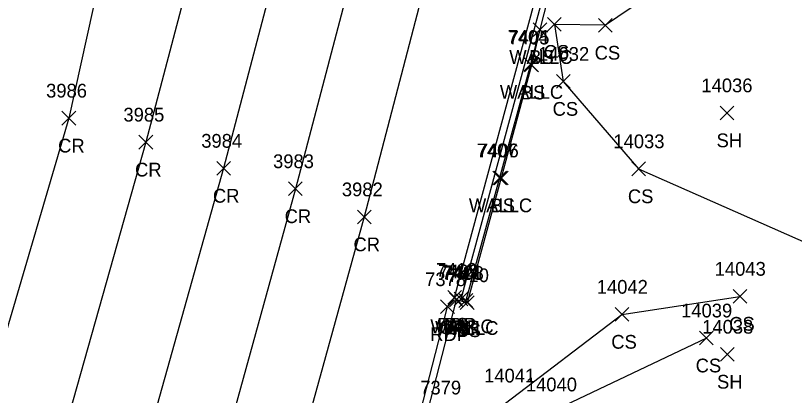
# Model space of a CAD drawing. Extents: x 1462089 to 1464015, y 730534 to 736144.
# Drawn here: x 1462815.5 to 1462928.9, y 732192.6 to 732247.8 of the extents above; entities that cross this region are included whole.
import ezdxf

# ---------------------------------------------------------------- set-up
doc = ezdxf.new("R2010")
doc.units = 0
for name, color, linetype in [('L_A', 7, 'Continuous'), ('L_I', 7, 'Continuous'), ('L_TIC', 7, 'Continuous'), ('LELB', 7, 'Continuous'), ('LW', 7, 'Continuous'), ('P_A', 7, 'Continuous'), ('P_I', 7, 'Continuous'), ('P_TIC', 7, 'Continuous'), ('PET', 7, 'Continuous'), ('PRC', 7, 'Continuous'), ('R_A', 7, 'Continuous'), ('R_I', 7, 'Continuous'), ('R_TIC', 7, 'Continuous'), ('RGR', 7, 'Continuous')]:
    doc.layers.add(name, color=color, linetype=linetype)

msp = doc.modelspace()

# ---------------------------------------------------------------- linework, layer by layer
at = {"layer": 'L_TIC'}
for points in [[(1462890.82, 732244.81), (1462892.82, 732246.81)], [(1462892.82, 732244.81), (1462890.82, 732246.81)], [(1462890.82, 732244.81), (1462892.82, 732246.81)], [(1462892.82, 732244.81), (1462890.82, 732246.81)], [(1462892.93, 732245.55), (1462894.93, 732247.55)], [(1462894.93, 732245.55), (1462892.93, 732247.55)], [(1462900.34, 732245.43), (1462902.34, 732247.43)], [(1462902.34, 732245.43), (1462900.34, 732247.43)], [(1462889.45, 732239.73), (1462891.45, 732241.73)], [(1462891.45, 732239.73), (1462889.45, 732241.73)], [(1462889.59, 732239.64), (1462891.59, 732241.64)], [(1462891.59, 732239.64), (1462889.59, 732241.64)], [(1462894.22, 732237.26), (1462896.22, 732239.26)], [(1462896.22, 732237.26), (1462894.22, 732239.26)], [(1462918.05, 732232.68), (1462920.05, 732234.68)], [(1462920.05, 732232.68), (1462918.05, 732234.68)], [(1462905.18, 732224.54), (1462907.18, 732226.54)], [(1462907.18, 732224.54), (1462905.18, 732226.54)], [(1462884.94, 732223.22), (1462886.94, 732225.22)], [(1462886.94, 732223.22), (1462884.94, 732225.22)], [(1462885.17, 732223.21), (1462887.17, 732225.21)], [(1462887.17, 732223.21), (1462885.17, 732225.21)], [(1462919.93, 732205.98), (1462921.93, 732207.98)], [(1462921.93, 732205.98), (1462919.93, 732207.98)], [(1462878.39, 732205.83), (1462880.39, 732207.83)], [(1462880.39, 732205.83), (1462878.39, 732207.83)], [(1462878.65, 732205.47), (1462880.65, 732207.47)], [(1462880.65, 732205.47), (1462878.65, 732207.47)], [(1462879.34, 732205.61), (1462881.34, 732207.61)], [(1462881.34, 732205.61), (1462879.34, 732207.61)], [(1462880.03, 732205.37), (1462882.03, 732207.37)], [(1462882.03, 732205.37), (1462880.03, 732207.37)], [(1462880.22, 732205.05), (1462882.22, 732207.05)], [(1462882.22, 732205.05), (1462880.22, 732207.05)], [(1462902.76, 732203.36), (1462904.76, 732205.36)], [(1462904.76, 732203.36), (1462902.76, 732205.36)], [(1462915.05, 732199.91), (1462917.05, 732201.91)], [(1462917.05, 732199.91), (1462915.05, 732201.91)], [(1462918.11, 732197.55), (1462920.11, 732199.55)], [(1462920.11, 732197.55), (1462918.11, 732199.55)]]:
    msp.add_lwpolyline(points, dxfattribs=at)
at = {"layer": 'LELB'}
for points in [[(1462939.76, 732275.44), (1462919.89, 732258.99), (1462901.34, 732246.43), (1462893.93, 732246.55), (1462895.22, 732238.26), (1462906.18, 732225.54), (1462936.42, 732212.21)], [(1462891.82, 732245.81), (1462890.59, 732240.64), (1462886.17, 732224.21), (1462881.22, 732206.05), (1462879.65, 732206.47), (1462879.39, 732206.83)], [(1462916.05, 732200.91), (1462893.52, 732190.15), (1462886.79, 732191.44), (1462903.76, 732204.36), (1462920.93, 732206.98)]]:
    msp.add_lwpolyline(points, dxfattribs=at)
at = {"layer": 'LW'}
msp.add_lwpolyline([(1462893.59, 732252.88), (1462891.82, 732245.81), (1462890.45, 732240.73), (1462885.94, 732224.22), (1462881.03, 732206.37), (1462880.34, 732206.61), (1462892.95, 732253.12), (1462908.26, 732309.39)], dxfattribs=at)
at = {"layer": 'P_TIC'}
for points in [[(1462822.23, 732231.91), (1462824.23, 732233.91)], [(1462824.23, 732231.91), (1462822.23, 732233.91)], [(1462833.44, 732228.42), (1462835.44, 732230.42)], [(1462835.44, 732228.42), (1462833.44, 732230.42)], [(1462844.77, 732224.61), (1462846.77, 732226.61)], [(1462846.77, 732224.61), (1462844.77, 732226.61)], [(1462855.22, 732221.64), (1462857.22, 732223.64)], [(1462857.22, 732221.64), (1462855.22, 732223.64)], [(1462865.24, 732217.54), (1462867.24, 732219.54)], [(1462867.24, 732217.54), (1462865.24, 732219.54)], [(1462878.39, 732205.83), (1462880.39, 732207.83)], [(1462880.39, 732205.83), (1462878.39, 732207.83)], [(1462877.36, 732204.47), (1462879.36, 732206.47)], [(1462879.36, 732204.47), (1462877.36, 732206.47)]]:
    msp.add_lwpolyline(points, dxfattribs=at)
at = {"layer": 'PET'}
msp.add_lwpolyline([(1462802.06, 731923.28), (1462812.28, 731956.21), (1462821.9, 731992.29), (1462839.98, 732060.76), (1462852.48, 732106.84), (1462862.07, 732142.21), (1462869.19, 732169.8), (1462878.36, 732205.47), (1462879.39, 732206.83), (1462892.22, 732254.3)], dxfattribs=at)
at = {"layer": 'PRC'}
for points in [[(1462985.72, 732731.93), (1462969.44, 732677.27), (1462957.49, 732641.21), (1462943.9, 732597.67), (1462931.65, 732559.61), (1462922.76, 732531.12), (1462910.18, 732489.03), (1462895.07, 732444.4), (1462885.16, 732408.13), (1462864.59, 732375.33), (1462853.42, 732347.26), (1462832.87, 732276.65), (1462823.23, 732232.91), (1462808.46, 732182.81), (1462796.54, 732136.82), (1462784.67, 732094.48), (1462773.76, 732052.9), (1462761.07, 732007.23), (1462748.95, 731961.52), (1462736.51, 731921.31)], [(1462885.16, 732408.13), (1462873.49, 732369.25), (1462865.09, 732342.58), (1462846.12, 732273.83), (1462834.44, 732229.42), (1462820.22, 732178.99), (1462808.67, 732134.12), (1462796.38, 732089.42), (1462785.55, 732047.77), (1462772.99, 732002.51), (1462761.02, 731958.42), (1462747.81, 731917.01)], [(1462895.98, 732404.53), (1462883.09, 732362.38), (1462876.35, 732338.99), (1462858.32, 732273.44), (1462845.77, 732225.61), (1462832.16, 732177.16), (1462820.06, 732130.66), (1462807.67, 732084.91), (1462796.73, 732044.25), (1462784.84, 732000.16), (1462772.41, 731954.34), (1462759.38, 731913.09)], [(1462887.36, 732337.75), (1462868.8, 732270.44), (1462856.22, 732222.64), (1462842.42, 732172.51), (1462830.22, 732126.58), (1462817.44, 732080.47), (1462807.22, 732041.67), (1462794.66, 731996.86), (1462782.02, 731950.47), (1462768.89, 731909.84)], [(1462879.05, 732267.64), (1462866.24, 732218.54), (1462852.56, 732169.04), (1462840.4, 732123.53), (1462827.58, 732077.16), (1462817.45, 732038.34), (1462804.76, 731993.39), (1462793.02, 731947.65), (1462779.18, 731905.95)]]:
    msp.add_lwpolyline(points, dxfattribs=at)
at = {"layer": 'R_TIC'}
for points in [[(1462878.65, 732205.47), (1462880.65, 732207.47)], [(1462880.65, 732205.47), (1462878.65, 732207.47)]]:
    msp.add_lwpolyline(points, dxfattribs=at)
at = {"layer": 'RGR'}
msp.add_lwpolyline([(1462871.43, 732157.03), (1462869.85, 732161.66), (1462870.12, 732169.37), (1462879.65, 732206.47)], dxfattribs=at)

# ---------------------------------------------------------------- texts
at = {"layer": 'L_A'}
for s, p in [('CS', (1462892.37, 732241.55)), ('CS', (1462899.78, 732241.43)), ('WALLC', (1462887.35, 732240.81)), ('BS', (1462890.26, 732240.81)), ('WALLC', (1462885.98, 732235.73)), ('BS', (1462889.03, 732235.64)), ('CS', (1462893.66, 732233.26)), ('SH', (1462917.53, 732228.68)), ('CS', (1462904.62, 732220.54)), ('WALLC', (1462881.47, 732219.22)), ('BS', (1462884.62, 732219.21)), ('WALLC', (1462875.87, 732201.61)), ('WALLC', (1462876.56, 732201.37)), ('BS', (1462877.83, 732201.83)), ('BS', (1462878.09, 732201.47)), ('CS', (1462919.37, 732201.98)), ('BS', (1462879.66, 732201.05)), ('CS', (1462902.2, 732199.36)), ('CS', (1462914.49, 732195.91)), ('SH', (1462917.6, 732193.55))]:
    msp.add_text(s, height=2, dxfattribs=at).set_placement(p)
at = {"layer": 'L_I'}
for s, p in [('7404', (1462887.11, 732243.73)), ('7405', (1462887.25, 732243.64)), ('14032', (1462891.55, 732241.26)), ('14036', (1462915.32, 732236.68)), ('14033', (1462902.51, 732228.54)), ('7407', (1462882.6, 732227.22)), ('7406', (1462882.78, 732227.21)), ('7412', (1462876.69, 732209.83)), ('7409', (1462876.99, 732209.61)), ('7411', (1462877.53, 732209.47)), ('7408', (1462877.69, 732209.37)), ('14043', (1462917.26, 732209.98)), ('7410', (1462878.44, 732209.05)), ('14042', (1462900.09, 732207.36)), ('14039', (1462912.37, 732203.91)), ('14038', (1462915.44, 732201.55)), ('14041', (1462883.69, 732194.44)), ('7379', (1462874.39, 732192.7)), ('7379', (1462874.39, 732192.7)), ('14040', (1462889.77, 732193.15))]:
    msp.add_text(s, height=2, dxfattribs=at).set_placement(p)
at = {"layer": 'P_A'}
for s, p in [('CR', (1462821.67, 732227.91)), ('CR', (1462832.87, 732224.42)), ('CR', (1462844.21, 732220.61)), ('CR', (1462854.65, 732217.64)), ('CR', (1462864.67, 732213.54)), ('RDP', (1462876.87, 732201.83)), ('RDP', (1462875.85, 732200.47))]:
    msp.add_text(s, height=2, dxfattribs=at).set_placement(p)
at = {"layer": 'P_I'}
for s, p in [('3986', (1462819.92, 732235.91)), ('3985', (1462831.18, 732232.42)), ('3984', (1462842.51, 732228.61)), ('3983', (1462852.96, 732225.64)), ('3982', (1462862.98, 732221.54)), ('7412', (1462876.69, 732209.83)), ('7378', (1462875.1, 732208.47))]:
    msp.add_text(s, height=2, dxfattribs=at).set_placement(p)
at = {"layer": 'R_A'}
msp.add_text('GRR', height=2, dxfattribs=at).set_placement((1462877.14, 732201.47))
at = {"layer": 'R_I'}
msp.add_text('7411', height=2, dxfattribs=at).set_placement((1462877.53, 732209.47))

doc.saveas('drawing.dxf')
